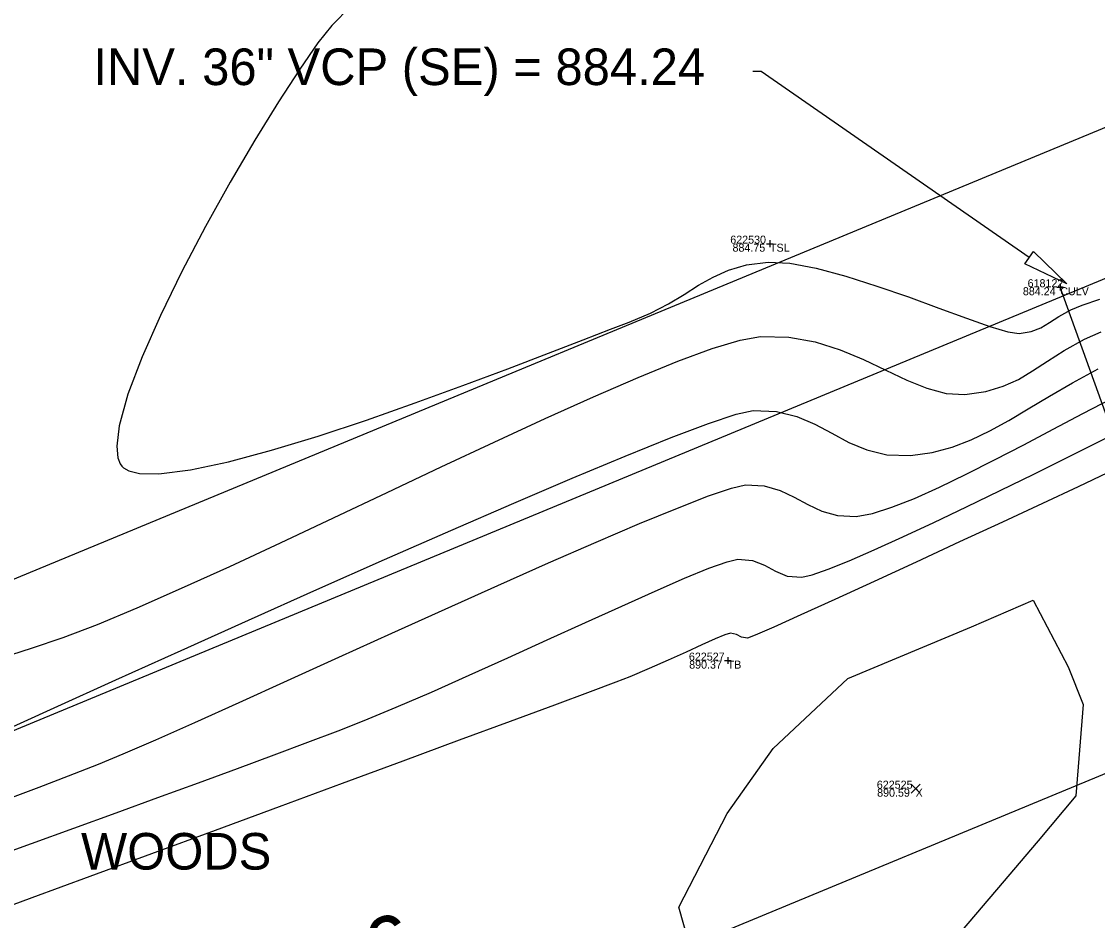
# Model space of a CAD drawing. Extents: x 1957117 to 1971063, y 701601 to 715861.
# Drawn here: x 1966088.37 to 1966135.41, y 709345.96 to 709385.25 of the extents above; entities that cross this region are included whole.
import ezdxf

# ---------------------------------------------------------------- set-up
doc = ezdxf.new("R2010")
doc.units = 0
for name, color, linetype in [('AP_X_Lights', 7, 'Continuous'), ('DR_X_Text', 7, 'Continuous'), ('DT_X_Contour_Major', 7, 'Continuous'), ('DT_X_Contour_Minor', 7, 'Continuous'), ('GE_P_CL_50', 7, 'Continuous'), ('GE_X_CL_20', 7, 'Continuous'), ('PV_P_Drive', 7, 'Continuous'), ('PV_P_Shoulder', 7, 'Continuous'), ('RS_Raster1', 7, 'Continuous'), ('RW_X_Esmt_RR', 7, 'Continuous'), ('SC_Scratch1', 7, 'Continuous'), ('SC_Shading5', 7, 'Continuous'), ('VG_X_Text', 7, 'Continuous'), ('VG_X_Tree_Line_Rt', 7, 'Continuous')]:
    doc.layers.add(name, color=color, linetype=linetype)

msp = doc.modelspace()

# ---------------------------------------------------------------- linework, layer by layer
at = {"layer": 'AP_X_Lights'}
for p, q in [((1966127.26, 709351.527), (1966127.648, 709351.917)), ((1966127.26, 709351.917), (1966127.648, 709351.527))]:
    msp.add_line(p, q, dxfattribs=at)
at = {"layer": 'DR_X_Text'}
for points in [[(1966120.7, 709383.067), (1966120.34, 709383.067)], [(1966132.424, 709374.933), (1966120.7, 709383.067)]]:
    msp.add_lwpolyline(points, dxfattribs=at)
msp.add_lwpolyline([(1966132.614, 709375.207), (1966134.067, 709373.793), (1966132.234, 709374.66)], close=True, dxfattribs=at)
at = {"layer": 'DT_X_Contour_Major'}
for points in [[(1966102.767, 709385.919), (1966101.933, 709385.085), (1966101.328, 709384.317), (1966100.534, 709383.178), (1966099.6, 709381.737), (1966098.571, 709380.063), (1966097.494, 709378.225), (1966096.415, 709376.29), (1966095.382, 709374.328), (1966094.441, 709372.407), (1966093.639, 709370.596), (1966093.021, 709368.963), (1966092.636, 709367.578), (1966092.526, 709366.694), (1966092.575, 709366.184), (1966092.676, 709365.926), (1966092.748, 709365.823), (1966092.831, 709365.742), (1966093.054, 709365.612), (1966093.522, 709365.497), (1966094.373, 709365.479), (1966095.75, 709365.652), (1966097.413, 709366.008), (1966099.296, 709366.514), (1966101.329, 709367.135), (1966103.447, 709367.836), (1966105.58, 709368.584), (1966107.662, 709369.343), (1966109.624, 709370.08), (1966111.399, 709370.76), (1966112.921, 709371.348), (1966114.12, 709371.811), (1966114.929, 709372.113), (1966115.87, 709372.501), (1966116.656, 709372.912), (1966117.338, 709373.328), (1966117.968, 709373.726), (1966118.598, 709374.086), (1966119.28, 709374.388), (1966120.065, 709374.612), (1966121.006, 709374.736), (1966121.957, 709374.69), (1966123.109, 709374.473), (1966124.399, 709374.127), (1966125.763, 709373.693), (1966127.14, 709373.214), (1966128.464, 709372.732), (1966129.673, 709372.289), (1966130.704, 709371.927), (1966131.492, 709371.689), (1966131.976, 709371.616), (1966132.513, 709371.707), (1966132.934, 709371.872), (1966133.313, 709372.097), (1966133.722, 709372.364), (1966134.235, 709372.657), (1966134.732, 709372.855), (1966135.515, 709373.116)], [(1966102.767, 709385.919), (1966101.933, 709385.085), (1966101.328, 709384.317), (1966100.534, 709383.178), (1966099.6, 709381.737), (1966098.571, 709380.063), (1966097.494, 709378.225), (1966096.415, 709376.29), (1966095.382, 709374.328), (1966094.441, 709372.407), (1966093.639, 709370.596), (1966093.021, 709368.963), (1966092.636, 709367.578), (1966092.526, 709366.694), (1966092.575, 709366.184), (1966092.676, 709365.926), (1966092.748, 709365.823), (1966092.831, 709365.742), (1966093.054, 709365.612), (1966093.522, 709365.497), (1966094.373, 709365.479), (1966095.75, 709365.652), (1966097.413, 709366.008), (1966099.296, 709366.514), (1966101.329, 709367.135), (1966103.447, 709367.836), (1966105.58, 709368.584), (1966107.662, 709369.343), (1966109.624, 709370.08), (1966111.399, 709370.76), (1966112.921, 709371.348), (1966114.12, 709371.811), (1966114.929, 709372.113), (1966115.87, 709372.501), (1966116.656, 709372.912), (1966117.338, 709373.328), (1966117.968, 709373.726), (1966118.598, 709374.086), (1966119.28, 709374.388), (1966120.065, 709374.612), (1966121.006, 709374.736), (1966121.957, 709374.69), (1966123.109, 709374.473), (1966124.399, 709374.127), (1966125.763, 709373.693), (1966127.14, 709373.214), (1966128.464, 709372.732), (1966129.673, 709372.289), (1966130.704, 709371.927), (1966131.492, 709371.689), (1966131.976, 709371.616), (1966132.513, 709371.707), (1966132.934, 709371.872), (1966133.313, 709372.097), (1966133.722, 709372.364), (1966134.235, 709372.657), (1966134.732, 709372.855), (1966135.515, 709373.116)], [(1966135.841, 709365.523), (1966134.56, 709364.921), (1966133.001, 709364.192), (1966131.247, 709363.375), (1966129.379, 709362.507), (1966127.482, 709361.629), (1966125.638, 709360.778), (1966123.929, 709359.994), (1966122.44, 709359.316), (1966121.252, 709358.781), (1966120.448, 709358.43), (1966120.112, 709358.3), (1966119.845, 709358.349), (1966119.628, 709358.462), (1966119.36, 709358.514), (1966119.117, 709358.444), (1966118.691, 709358.267), (1966118.114, 709358.007), (1966117.419, 709357.688), (1966116.641, 709357.335), (1966115.811, 709356.969), (1966114.964, 709356.616), (1966114.343, 709356.378), (1966113.222, 709355.957), (1966111.664, 709355.378), (1966109.736, 709354.664), (1966107.503, 709353.839), (1966105.031, 709352.926), (1966102.383, 709351.95), (1966099.627, 709350.934), (1966096.826, 709349.902), (1966094.047, 709348.877), (1966091.355, 709347.884), (1966088.815, 709346.946), (1966086.492, 709346.086)], [(1966135.841, 709365.523), (1966134.56, 709364.921), (1966133.001, 709364.192), (1966131.247, 709363.375), (1966129.379, 709362.507), (1966127.482, 709361.629), (1966125.638, 709360.778), (1966123.929, 709359.994), (1966122.44, 709359.316), (1966121.252, 709358.781), (1966120.448, 709358.43), (1966120.112, 709358.3), (1966119.845, 709358.349), (1966119.628, 709358.462), (1966119.36, 709358.514), (1966119.117, 709358.444), (1966118.691, 709358.267), (1966118.114, 709358.007), (1966117.419, 709357.688), (1966116.641, 709357.335), (1966115.811, 709356.969), (1966114.964, 709356.616), (1966114.343, 709356.378), (1966113.222, 709355.957), (1966111.664, 709355.378), (1966109.736, 709354.664), (1966107.503, 709353.839), (1966105.031, 709352.926), (1966102.383, 709351.95), (1966099.627, 709350.934), (1966096.826, 709349.902), (1966094.047, 709348.877), (1966091.355, 709347.884), (1966088.815, 709346.946), (1966086.492, 709346.086)]]:
    msp.add_lwpolyline(points, dxfattribs=at)
at = {"layer": 'DT_X_Contour_Minor'}
for points in [[(1966087.07, 709357.314), (1966088.804, 709357.863), (1966090.194, 709358.335), (1966091.684, 709358.903), (1966093.421, 709359.628), (1966095.362, 709360.482), (1966097.467, 709361.44), (1966099.695, 709362.475), (1966102.006, 709363.561), (1966104.359, 709364.673), (1966106.712, 709365.784), (1966109.026, 709366.867), (1966111.258, 709367.897), (1966113.37, 709368.847), (1966115.319, 709369.692), (1966117.065, 709370.405), (1966118.567, 709370.96), (1966119.785, 709371.331), (1966120.677, 709371.492), (1966121.91, 709371.464), (1966123.068, 709371.25), (1966124.156, 709370.903), (1966125.183, 709370.475), (1966126.153, 709370.017), (1966127.074, 709369.584), (1966127.952, 709369.227), (1966128.793, 709368.999), (1966129.603, 709368.953), (1966130.526, 709369.084), (1966131.288, 709369.309), (1966131.95, 709369.614), (1966132.573, 709369.985), (1966133.221, 709370.41), (1966133.954, 709370.874), (1966134.835, 709371.363), (1966135.565, 709371.696)], [(1966087.07, 709357.314), (1966088.804, 709357.863), (1966090.194, 709358.335), (1966091.684, 709358.903), (1966093.421, 709359.628), (1966095.362, 709360.482), (1966097.467, 709361.44), (1966099.695, 709362.475), (1966102.006, 709363.561), (1966104.359, 709364.673), (1966106.712, 709365.784), (1966109.026, 709366.867), (1966111.258, 709367.897), (1966113.37, 709368.847), (1966115.319, 709369.692), (1966117.065, 709370.405), (1966118.567, 709370.96), (1966119.785, 709371.331), (1966120.677, 709371.492), (1966121.91, 709371.464), (1966123.068, 709371.25), (1966124.156, 709370.903), (1966125.183, 709370.475), (1966126.153, 709370.017), (1966127.074, 709369.584), (1966127.952, 709369.227), (1966128.793, 709368.999), (1966129.603, 709368.953), (1966130.526, 709369.084), (1966131.288, 709369.309), (1966131.95, 709369.614), (1966132.573, 709369.985), (1966133.221, 709370.41), (1966133.954, 709370.874), (1966134.835, 709371.363), (1966135.565, 709371.696)], [(1966087.31, 709354.131), (1966089.793, 709355.259), (1966092.488, 709356.48), (1966095.339, 709357.767), (1966098.286, 709359.091), (1966101.272, 709360.425), (1966104.239, 709361.741), (1966107.129, 709363.01), (1966109.885, 709364.205), (1966112.447, 709365.298), (1966114.76, 709366.26), (1966116.764, 709367.065), (1966118.402, 709367.682), (1966119.616, 709368.086), (1966120.348, 709368.247), (1966121.379, 709368.21), (1966122.265, 709367.991), (1966123.054, 709367.653), (1966123.795, 709367.255), (1966124.535, 709366.859), (1966125.322, 709366.526), (1966126.204, 709366.316), (1966127.23, 709366.29), (1966128.177, 709366.42), (1966129.053, 709366.65), (1966129.885, 709366.967), (1966130.7, 709367.362), (1966131.524, 709367.82), (1966132.383, 709368.332), (1966133.304, 709368.885), (1966134.312, 709369.468), (1966135.435, 709370.07)], [(1966087.31, 709354.131), (1966089.793, 709355.259), (1966092.488, 709356.48), (1966095.339, 709357.767), (1966098.286, 709359.091), (1966101.272, 709360.425), (1966104.239, 709361.741), (1966107.129, 709363.01), (1966109.885, 709364.205), (1966112.447, 709365.298), (1966114.76, 709366.26), (1966116.764, 709367.065), (1966118.402, 709367.682), (1966119.616, 709368.086), (1966120.348, 709368.247), (1966121.379, 709368.21), (1966122.265, 709367.991), (1966123.054, 709367.653), (1966123.795, 709367.255), (1966124.535, 709366.859), (1966125.322, 709366.526), (1966126.204, 709366.316), (1966127.23, 709366.29), (1966128.177, 709366.42), (1966129.053, 709366.65), (1966129.885, 709366.967), (1966130.7, 709367.362), (1966131.524, 709367.82), (1966132.383, 709368.332), (1966133.304, 709368.885), (1966134.312, 709369.468), (1966135.435, 709370.07)], [(1966087.849, 709351.31), (1966089.132, 709351.786), (1966090.424, 709352.279), (1966091.727, 709352.792), (1966092.813, 709353.245), (1966094.236, 709353.864), (1966095.942, 709354.622), (1966097.879, 709355.493), (1966099.995, 709356.45), (1966102.236, 709357.465), (1966104.551, 709358.514), (1966106.887, 709359.568), (1966109.191, 709360.601), (1966111.411, 709361.587), (1966113.494, 709362.498), (1966115.388, 709363.308), (1966117.04, 709363.99), (1966118.397, 709364.518), (1966119.408, 709364.864), (1966120.018, 709365.003), (1966120.838, 709364.961), (1966121.531, 709364.762), (1966122.147, 709364.468), (1966122.737, 709364.143), (1966123.352, 709363.853), (1966124.042, 709363.659), (1966124.858, 709363.626), (1966125.566, 709363.753), (1966126.422, 709364.02), (1966127.406, 709364.409), (1966128.496, 709364.897), (1966129.669, 709365.465), (1966130.904, 709366.092), (1966132.18, 709366.758), (1966133.475, 709367.44), (1966134.767, 709368.12), (1966136.036, 709368.776)], [(1966087.849, 709351.31), (1966089.132, 709351.786), (1966090.424, 709352.279), (1966091.727, 709352.792), (1966092.813, 709353.245), (1966094.236, 709353.864), (1966095.942, 709354.622), (1966097.879, 709355.493), (1966099.995, 709356.45), (1966102.236, 709357.465), (1966104.551, 709358.514), (1966106.887, 709359.568), (1966109.191, 709360.601), (1966111.411, 709361.587), (1966113.494, 709362.498), (1966115.388, 709363.308), (1966117.04, 709363.99), (1966118.397, 709364.518), (1966119.408, 709364.864), (1966120.018, 709365.003), (1966120.838, 709364.961), (1966121.531, 709364.762), (1966122.147, 709364.468), (1966122.737, 709364.143), (1966123.352, 709363.853), (1966124.042, 709363.659), (1966124.858, 709363.626), (1966125.566, 709363.753), (1966126.422, 709364.02), (1966127.406, 709364.409), (1966128.496, 709364.897), (1966129.669, 709365.465), (1966130.904, 709366.092), (1966132.18, 709366.758), (1966133.475, 709367.44), (1966134.767, 709368.12), (1966136.036, 709368.776)], [(1966086.974, 709348.666), (1966088.8, 709349.331), (1966090.651, 709350.003), (1966092.504, 709350.674), (1966094.332, 709351.338), (1966096.11, 709351.985), (1966097.811, 709352.608), (1966099.411, 709353.199), (1966100.884, 709353.751), (1966102.204, 709354.255), (1966103.345, 709354.704), (1966104.74, 709355.281), (1966106.284, 709355.948), (1966107.931, 709356.678), (1966109.633, 709357.445), (1966111.345, 709358.223), (1966113.02, 709358.986), (1966114.611, 709359.707), (1966116.073, 709360.359), (1966117.358, 709360.917), (1966118.42, 709361.354), (1966119.213, 709361.643), (1966119.689, 709361.758), (1966120.33, 709361.697), (1966120.85, 709361.486), (1966121.329, 709361.226), (1966121.847, 709361.018), (1966122.485, 709360.963), (1966122.927, 709361.066), (1966123.627, 709361.313), (1966124.546, 709361.685), (1966125.649, 709362.164), (1966126.898, 709362.729), (1966128.256, 709363.362), (1966129.687, 709364.042), (1966131.153, 709364.751), (1966132.618, 709365.469), (1966134.045, 709366.176), (1966135.396, 709366.854), (1966136.636, 709367.483)], [(1966086.974, 709348.666), (1966088.8, 709349.331), (1966090.651, 709350.003), (1966092.504, 709350.674), (1966094.332, 709351.338), (1966096.11, 709351.985), (1966097.811, 709352.608), (1966099.411, 709353.199), (1966100.884, 709353.751), (1966102.204, 709354.255), (1966103.345, 709354.704), (1966104.74, 709355.281), (1966106.284, 709355.948), (1966107.931, 709356.678), (1966109.633, 709357.445), (1966111.345, 709358.223), (1966113.02, 709358.986), (1966114.611, 709359.707), (1966116.073, 709360.359), (1966117.358, 709360.917), (1966118.42, 709361.354), (1966119.213, 709361.643), (1966119.689, 709361.758), (1966120.33, 709361.697), (1966120.85, 709361.486), (1966121.329, 709361.226), (1966121.847, 709361.018), (1966122.485, 709360.963), (1966122.927, 709361.066), (1966123.627, 709361.313), (1966124.546, 709361.685), (1966125.649, 709362.164), (1966126.898, 709362.729), (1966128.256, 709363.362), (1966129.687, 709364.042), (1966131.153, 709364.751), (1966132.618, 709365.469), (1966134.045, 709366.176), (1966135.396, 709366.854), (1966136.636, 709367.483)]]:
    msp.add_lwpolyline(points, dxfattribs=at)
at = {"layer": 'GE_P_CL_50'}
msp.add_lwpolyline([(1966146.496, 709338.379), (1966133.779, 709373.64)], dxfattribs=at)
at = {"layer": 'GE_X_CL_20'}
msp.add_lwpolyline([(1966828.097, 709638.981), (1965844.448, 709231.801)], dxfattribs=at)
at = {"layer": 'PV_P_Drive'}
for p, q in [((1966120.942, 709375.544), (1966121.234, 709375.544)), ((1966121.088, 709375.69), (1966121.088, 709375.398)), ((1966121.088, 709375.544), (1966121.088, 709375.544)), ((1966133.633, 709373.64), (1966133.925, 709373.64)), ((1966133.779, 709373.786), (1966133.779, 709373.494)), ((1966133.779, 709373.64), (1966133.779, 709373.64)), ((1966119.093, 709357.32), (1966119.385, 709357.32)), ((1966119.239, 709357.466), (1966119.239, 709357.174)), ((1966119.239, 709357.32), (1966119.239, 709357.32))]:
    msp.add_line(p, q, dxfattribs=at)
at = {"layer": 'RW_X_Esmt_RR'}
msp.add_line((1965836.799, 709250.281), (1966820.447, 709657.46), dxfattribs=at)
msp.add_lwpolyline([(1965830.854, 709254.426), (1966814.503, 709661.605)], dxfattribs=at)
at = {"layer": 'SC_Shading5'}
for points in [[(1963589.678, 706586.994), (1963626.625, 706689.548), (1963651.76, 706746.832), (1963668.09, 706778.596), (1963682.768, 706805.402), (1963734.424, 706911.594), (1963826.849, 707116.717), (1963877.258, 707215.645), (1963964.981, 707354.472), (1964070.526, 707509.355), (1964132.574, 707601.994), (1964163.9, 707642.169), (1964191.2, 707685.167), (1964278.98, 707807.131), (1964326.11, 707874.364), (1964396.427, 707968.962), (1964508.519, 708133.679), (1964655.588, 708336.552), (1964745.319, 708429.172), (1964840.327, 708522.317), (1964988.178, 708660.245), (1965089.796, 708739.041), (1965251.743, 708835.216), (1965415.807, 708922.048), (1965866.2, 709149.38), (1966173.543, 709294.131), (1966283.627, 709338.196), (1966534.003, 709419.214), (1966689.084, 709471.266), (1967008.468, 709641.817), (1967166.677, 709750.124), (1967422.113, 709931.083), (1967818.707, 710198.831), (1968187.021, 710459.852), (1968360.589, 710592.493), (1968496.543, 710707.847), (1968606.427, 710809.378), (1968733.391, 710937.091), (1968807.28, 711025.4), (1968843.008, 711077.094), (1968863.233, 711106.099), (1968909.747, 711171.311), (1968974.133, 711279.559), (1969130.932, 711546.915), (1969247.433, 711744.686), (1969402.714, 712016.424), (1969505.287, 712191.789), (1969666.311, 712460.805), (1969771.586, 712639.896), (1969880.058, 712820.917), (1969964.994, 712955.706), (1969990.005, 713000.084), (1970030.065, 713068.479)], [(1963609.915, 706579.703), (1963646.615, 706681.572), (1963671.193, 706737.585), (1963687.092, 706768.511), (1963701.884, 706795.526), (1963753.906, 706902.469), (1963846.249, 707107.41), (1963895.973, 707204.994), (1963982.966, 707342.667), (1964088.35, 707497.312), (1964150.015, 707589.379), (1964181.502, 707629.761), (1964209.024, 707673.109), (1964296.517, 707794.674), (1964343.552, 707861.772), (1964413.958, 707956.489), (1964526.123, 708121.313), (1964672.104, 708322.686), (1964760.576, 708414.006), (1964855.195, 708506.77), (1965002.134, 708643.847), (1965101.925, 708721.226), (1965262.272, 708816.451), (1965425.685, 708902.939), (1965875.63, 709130.044), (1966182.13, 709274.398), (1966290.944, 709317.954), (1966540.737, 709398.785), (1966697.632, 709451.445), (1967019.644, 709623.399), (1967178.971, 709732.471), (1967434.35, 709913.39), (1967830.945, 710181.14), (1968199.774, 710442.525), (1968374.086, 710575.735), (1968510.806, 710691.739), (1968621.36, 710793.889), (1968749.296, 710922.58), (1968824.413, 711012.355), (1968860.678, 711064.827), (1968880.812, 711093.701), (1968927.778, 711159.547), (1968992.655, 711268.62), (1969149.476, 711536.015), (1969266.039, 711733.891), (1969421.336, 712005.657), (1969523.8, 712180.835), (1969684.812, 712449.831), (1969790.084, 712628.917), (1969898.385, 712809.653), (1969983.474, 712944.685), (1970008.657, 712989.367), (1970048.626, 713057.607)]]:
    msp.add_spline(points, degree=3, dxfattribs=at)
at = {"layer": 'VG_X_Tree_Line_Rt'}
msp.add_lwpolyline([(1966132.591, 709359.965), (1966134.122, 709357.053), (1966134.775, 709355.395), (1966134.459, 709351.411), (1966132.818, 709349.447), (1966130.996, 709347.304), (1966128.154, 709343.97), (1966123.561, 709341.272), (1966118.708, 709342.048), (1966118.002, 709343.352), (1966117.099, 709346.541), (1966119.212, 709350.643), (1966121.223, 709353.482), (1966124.485, 709356.535), (1966129.902, 709358.799), (1966132.591, 709359.965)], dxfattribs=at)

# ---------------------------------------------------------------- texts
at = {"layer": 'DR_X_Text'}
msp.add_text('INV. 36" VCP (SE) = 884.24', height=1.6, dxfattribs=at).set_placement((1966091.508, 709382.475))
at = {"layer": 'GE_X_CL_20'}
msp.add_text('86', height=2.8, rotation=22.487, dxfattribs=at).set_placement((1966102.189, 709342.281))
at = {"layer": 'PV_P_Shoulder'}
for s, p in [('884.75', (1966119.451, 709375.194)), ('884.24', (1966132.145, 709373.29)), ('890.37', (1966117.555, 709356.97)), ('890.59', (1966125.773, 709351.372))]:
    msp.add_text(s, height=0.35, dxfattribs=at).set_placement(p)
at = {"layer": 'RS_Raster1'}
for s, p in [('622530', (1966119.352, 709375.544)), ('618122', (1966132.352, 709373.64)), ('622527', (1966117.544, 709357.32)), ('622525', (1966125.759, 709351.722))]:
    msp.add_text(s, height=0.35, dxfattribs=at).set_placement(p)
at = {"layer": 'SC_Scratch1'}
for s, p in [('TSL', (1966121.088, 709375.194)), ('CULV', (1966133.779, 709373.29)), ('TB', (1966119.239, 709356.97)), ('X', (1966127.454, 709351.372))]:
    msp.add_text(s, height=0.35, dxfattribs=at).set_placement(p)
at = {"layer": 'VG_X_Text'}
msp.add_text('WOODS', height=1.6, dxfattribs=at).set_placement((1966090.966, 709348.186))

doc.saveas('drawing.dxf')
